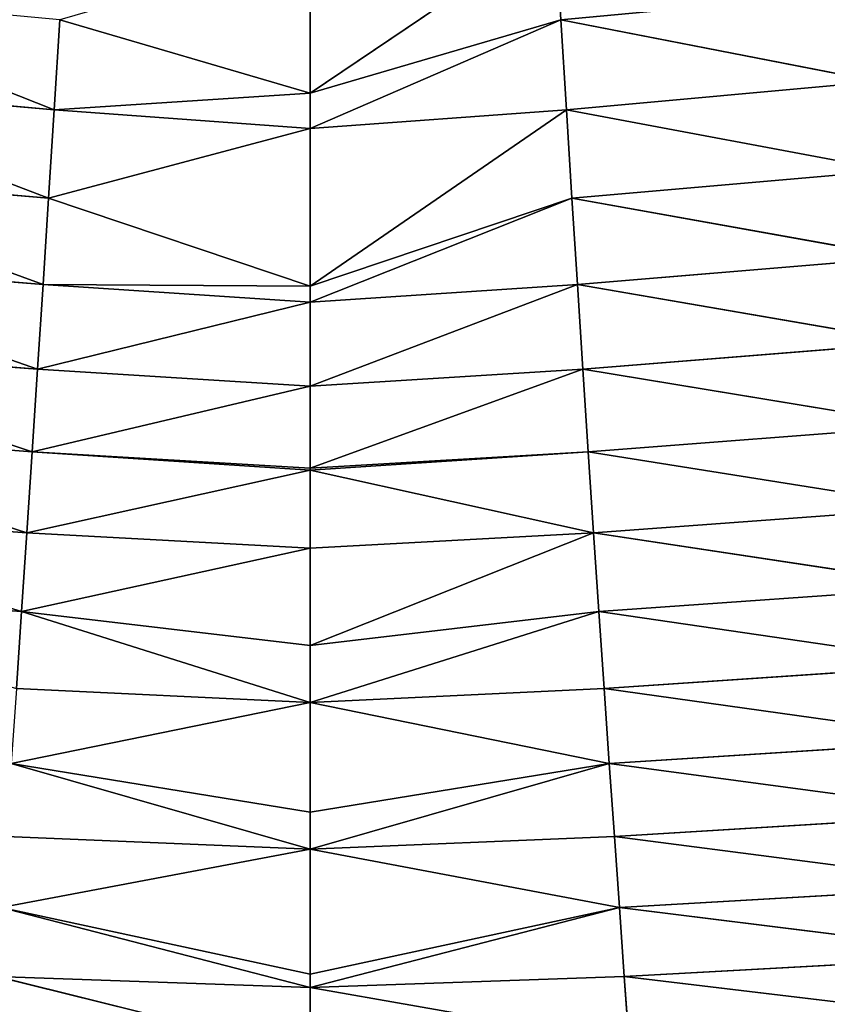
# Model space of a CAD drawing. Extents: x 0 to 500, y 0 to 390.
# Tile 507 of 656: x 241 to 265, y 29 to 58. Entities that reach past the tile are written whole.
import ezdxf

# ---------------------------------------------------------------- set-up
doc = ezdxf.new("R2010")
doc.units = 0
doc.header["$LTSCALE"] = 25.4
doc.layers.get('0').update_dxf_attribs({"linetype": 'CONTINUOUS'})

# ---------------------------------------------------------------- blocks, each defined once
blk = doc.blocks.new('ATLANTA505_-_S_STL')
at = {"color": 0}
for p, q in [((250.052, 73.645, 361.911), (240.807, 70.77, 359.626)), ((250.052, 73.645, 361.911), (240.807, 70.77, 359.626)), ((250.052, 71.097, 359.957), (250.052, 73.645, 361.911)), ((250.052, 71.097, 359.957), (250.052, 73.645, 361.911)), ((259.44, 73.328, 361.601), (250.052, 71.097, 359.957)), ((259.44, 73.328, 361.601), (250.052, 71.097, 359.957)), ((259.44, 73.328, 361.601), (259.298, 70.77, 359.626)), ((259.44, 73.328, 361.601), (259.298, 70.77, 359.626)), ((270.855, 72.935, 361.011), (259.298, 70.77, 359.626)), ((270.855, 72.935, 361.011), (259.298, 70.77, 359.626)), ((240.807, 70.77, 359.626), (250.052, 71.097, 359.957)), ((240.807, 70.77, 359.626), (250.052, 71.097, 359.957)), ((250.052, 71.097, 359.957), (240.952, 68.295, 357.595)), ((250.052, 71.097, 359.957), (240.952, 68.295, 357.595)), ((250.052, 70.592, 359.556), (250.052, 71.097, 359.957)), ((250.052, 71.097, 359.957), (259.153, 68.295, 357.594)), ((250.052, 71.097, 359.957), (259.153, 68.295, 357.594)), ((250.052, 71.097, 359.957), (259.298, 70.77, 359.626)), ((250.052, 71.097, 359.957), (259.298, 70.77, 359.626)), ((250.052, 70.592, 359.556), (250.052, 71.097, 359.957)), ((259.153, 68.295, 357.594), (259.298, 70.77, 359.626)), ((259.153, 68.295, 357.594), (259.298, 70.77, 359.626)), ((259.298, 70.77, 359.626), (270.539, 70.366, 359.013)), ((259.298, 70.77, 359.626), (270.539, 70.366, 359.013)), ((250.052, 70.592, 359.556), (240.952, 68.295, 357.595)), ((250.052, 70.592, 359.556), (240.952, 68.295, 357.595)), ((259.153, 68.295, 357.594), (250.052, 70.592, 359.556)), ((250.052, 66.243, 355.878), (250.052, 70.592, 359.556)), ((259.153, 68.295, 357.594), (250.052, 70.592, 359.556)), ((250.052, 66.243, 355.878), (250.052, 70.592, 359.556)), ((259.153, 68.295, 357.594), (270.539, 70.366, 359.013)), ((259.153, 68.295, 357.594), (270.539, 70.366, 359.013)), ((240.952, 68.295, 357.595), (250.052, 66.243, 355.878)), ((240.952, 68.295, 357.595), (250.052, 66.243, 355.878)), ((250.052, 66.243, 355.878), (259.153, 68.295, 357.594)), ((250.052, 66.243, 355.878), (259.153, 68.295, 357.594)), ((259.005, 65.903, 355.505), (259.153, 68.295, 357.594)), ((259.005, 65.903, 355.505), (259.153, 68.295, 357.594)), ((270.218, 67.882, 356.959), (259.153, 68.295, 357.594)), ((270.218, 67.882, 356.959), (259.153, 68.295, 357.594)), ((259.005, 65.903, 355.505), (270.218, 67.882, 356.959)), ((259.005, 65.903, 355.505), (270.218, 67.882, 356.959)), ((250.052, 66.243, 355.878), (241.1, 65.903, 355.505)), ((250.052, 66.243, 355.878), (241.1, 65.903, 355.505)), ((250.052, 66.243, 355.878), (241.249, 63.596, 353.357)), ((250.052, 66.243, 355.878), (241.249, 63.596, 353.357)), ((250.052, 65.05, 354.794), (250.052, 66.243, 355.878)), ((250.052, 66.243, 355.878), (258.856, 63.596, 353.357)), ((250.052, 66.243, 355.878), (259.005, 65.903, 355.505)), ((250.052, 66.243, 355.878), (258.856, 63.596, 353.357)), ((250.052, 66.243, 355.878), (259.005, 65.903, 355.505)), ((250.052, 65.05, 354.794), (250.052, 66.243, 355.878)), ((259.005, 65.903, 355.505), (258.856, 63.596, 353.357)), ((259.005, 65.903, 355.505), (258.856, 63.596, 353.357)), ((259.005, 65.903, 355.505), (269.891, 65.484, 354.847)), ((259.005, 65.903, 355.505), (269.891, 65.484, 354.847)), ((269.891, 65.484, 354.847), (258.856, 63.596, 353.357)), ((269.891, 65.484, 354.847), (258.856, 63.596, 353.357)), ((250.052, 65.05, 354.794), (241.249, 63.596, 353.357)), ((250.052, 65.05, 354.794), (241.249, 63.596, 353.357)), ((258.856, 63.596, 353.357), (250.052, 65.05, 354.794)), ((250.052, 61.718, 351.569), (250.052, 65.05, 354.794)), ((258.856, 63.596, 353.357), (250.052, 65.05, 354.794)), ((250.052, 61.718, 351.569), (250.052, 65.05, 354.794)), ((241.249, 63.596, 353.357), (250.052, 61.718, 351.569)), ((241.249, 63.596, 353.357), (250.052, 61.718, 351.569)), ((250.052, 61.718, 351.569), (258.856, 63.596, 353.357)), ((250.052, 61.718, 351.569), (258.856, 63.596, 353.357)), ((258.705, 61.374, 351.152), (258.856, 63.596, 353.357)), ((258.705, 61.374, 351.152), (258.856, 63.596, 353.357)), ((258.856, 63.596, 353.357), (269.56, 63.174, 352.677)), ((258.856, 63.596, 353.357), (269.56, 63.174, 352.677)), ((258.705, 61.374, 351.152), (269.56, 63.174, 352.677)), ((258.705, 61.374, 351.152), (269.56, 63.174, 352.677)), ((250.052, 61.718, 351.569), (241.4, 61.374, 351.152)), ((250.052, 61.718, 351.569), (241.4, 61.374, 351.152)), ((250.052, 61.718, 351.569), (241.554, 59.235, 348.89)), ((250.052, 61.718, 351.569), (241.554, 59.235, 348.89)), ((250.052, 60.101, 349.888), (250.052, 61.718, 351.569)), ((250.052, 61.718, 351.569), (258.551, 59.235, 348.89)), ((258.705, 61.374, 351.152), (250.052, 61.718, 351.569)), ((250.052, 61.718, 351.569), (258.551, 59.235, 348.89)), ((258.705, 61.374, 351.152), (250.052, 61.718, 351.569)), ((250.052, 60.101, 349.888), (250.052, 61.718, 351.569)), ((241.554, 59.235, 348.89), (241.4, 61.374, 351.152)), ((241.554, 59.235, 348.89), (241.4, 61.374, 351.152)), ((258.551, 59.235, 348.89), (258.705, 61.374, 351.152)), ((258.551, 59.235, 348.89), (258.705, 61.374, 351.152)), ((269.224, 60.95, 350.449), (258.705, 61.374, 351.152)), ((269.224, 60.95, 350.449), (258.705, 61.374, 351.152)), ((258.551, 59.235, 348.89), (269.224, 60.95, 350.449)), ((258.551, 59.235, 348.89), (269.224, 60.95, 350.449)), ((250.052, 60.101, 349.888), (241.554, 59.235, 348.89)), ((250.052, 60.101, 349.888), (241.554, 59.235, 348.89)), ((258.551, 59.235, 348.89), (250.052, 60.101, 349.888)), ((250.052, 57.522, 347.03), (250.052, 60.101, 349.888)), ((250.052, 60.101, 349.888), (258.396, 57.181, 346.57)), ((258.551, 59.235, 348.89), (250.052, 60.101, 349.888)), ((250.052, 60.101, 349.888), (258.396, 57.181, 346.57)), ((250.052, 57.522, 347.03), (250.052, 60.101, 349.888)), ((231.221, 58.813, 348.165), (241.554, 59.235, 348.89)), ((231.221, 58.813, 348.165), (241.554, 59.235, 348.89)), ((231.566, 56.763, 345.824), (241.554, 59.235, 348.89)), ((231.566, 56.763, 345.824), (241.554, 59.235, 348.89)), ((241.554, 59.235, 348.89), (250.052, 57.522, 347.03)), ((241.709, 57.181, 346.57), (241.554, 59.235, 348.89)), ((241.554, 59.235, 348.89), (250.052, 57.522, 347.03)), ((241.709, 57.181, 346.57), (241.554, 59.235, 348.89)), ((258.551, 59.235, 348.89), (258.396, 57.181, 346.57)), ((258.551, 59.235, 348.89), (258.396, 57.181, 346.57)), ((258.551, 59.235, 348.89), (268.884, 58.813, 348.165)), ((258.551, 59.235, 348.89), (268.884, 58.813, 348.165)), ((268.884, 58.813, 348.165), (258.396, 57.181, 346.57)), ((268.884, 58.813, 348.165), (258.396, 57.181, 346.57)), ((250.052, 57.522, 347.03), (241.709, 57.181, 346.57)), ((250.052, 57.522, 347.03), (241.709, 57.181, 346.57)), ((258.396, 57.181, 346.57), (250.052, 57.522, 347.03)), ((250.052, 55.597, 344.735), (250.052, 57.522, 347.03)), ((258.396, 57.181, 346.57), (250.052, 57.522, 347.03)), ((250.052, 55.597, 344.735), (250.052, 57.522, 347.03)), ((231.566, 56.763, 345.824), (241.709, 57.181, 346.57)), ((231.566, 56.763, 345.824), (241.709, 57.181, 346.57)), ((231.914, 54.798, 343.428), (241.709, 57.181, 346.57)), ((231.914, 54.798, 343.428), (241.709, 57.181, 346.57)), ((250.052, 55.597, 344.735), (241.709, 57.181, 346.57)), ((250.052, 55.597, 344.735), (241.709, 57.181, 346.57)), ((241.866, 55.21, 344.194), (241.709, 57.181, 346.57)), ((241.866, 55.21, 344.194), (241.709, 57.181, 346.57)), ((250.052, 55.597, 344.735), (258.396, 57.181, 346.57)), ((250.052, 55.597, 344.735), (258.396, 57.181, 346.57)), ((258.239, 55.21, 344.194), (258.396, 57.181, 346.57)), ((258.239, 55.21, 344.194), (258.396, 57.181, 346.57)), ((258.396, 57.181, 346.57), (268.539, 56.763, 345.824)), ((258.396, 57.181, 346.57), (268.539, 56.763, 345.824)), ((258.239, 55.21, 344.194), (268.539, 56.763, 345.824)), ((258.239, 55.21, 344.194), (268.539, 56.763, 345.824)), ((250.052, 55.597, 344.735), (241.866, 55.21, 344.194)), ((250.052, 55.597, 344.735), (241.866, 55.21, 344.194)), ((241.866, 55.21, 344.194), (250.052, 55.547, 344.674)), ((241.866, 55.21, 344.194), (250.052, 55.547, 344.674)), ((250.052, 55.547, 344.674), (250.052, 55.597, 344.735)), ((250.052, 55.597, 344.735), (258.239, 55.21, 344.194)), ((250.052, 55.597, 344.735), (258.239, 55.21, 344.194)), ((250.052, 55.547, 344.674), (250.052, 55.597, 344.735)), ((258.239, 55.21, 344.194), (250.052, 55.547, 344.674)), ((250.052, 53.654, 342.26), (250.052, 55.547, 344.674)), ((250.052, 55.547, 344.674), (258.08, 53.323, 341.761)), ((258.239, 55.21, 344.194), (250.052, 55.547, 344.674)), ((250.052, 55.547, 344.674), (258.08, 53.323, 341.761)), ((250.052, 53.654, 342.26), (250.052, 55.547, 344.674)), ((231.914, 54.798, 343.428), (241.866, 55.21, 344.194)), ((231.914, 54.798, 343.428), (241.866, 55.21, 344.194)), ((232.267, 52.919, 340.976), (241.866, 55.21, 344.194)), ((232.267, 52.919, 340.976), (241.866, 55.21, 344.194)), ((242.025, 53.323, 341.761), (241.866, 55.21, 344.194)), ((241.866, 55.21, 344.194), (250.052, 53.654, 342.26)), ((241.866, 55.21, 344.194), (250.052, 53.654, 342.26)), ((242.025, 53.323, 341.761), (241.866, 55.21, 344.194)), ((258.239, 55.21, 344.194), (258.08, 53.323, 341.761)), ((258.239, 55.21, 344.194), (258.08, 53.323, 341.761)), ((268.191, 54.798, 343.428), (258.239, 55.21, 344.194)), ((268.191, 54.798, 343.428), (258.239, 55.21, 344.194)), ((268.191, 54.798, 343.428), (258.08, 53.323, 341.761)), ((268.191, 54.798, 343.428), (258.08, 53.323, 341.761)), ((242.025, 53.323, 341.761), (250.052, 53.654, 342.26)), ((242.025, 53.323, 341.761), (250.052, 53.654, 342.26)), ((258.08, 53.323, 341.761), (250.052, 53.654, 342.26)), ((250.052, 51.843, 339.79), (250.052, 53.654, 342.26)), ((250.052, 53.654, 342.26), (257.92, 51.52, 339.272)), ((250.052, 53.654, 342.26), (257.92, 51.52, 339.272)), ((258.08, 53.323, 341.761), (250.052, 53.654, 342.26)), ((250.052, 51.843, 339.79), (250.052, 53.654, 342.26)), ((232.267, 52.919, 340.976), (242.025, 53.323, 341.761)), ((232.267, 52.919, 340.976), (242.025, 53.323, 341.761)), ((232.623, 51.126, 338.47), (242.025, 53.323, 341.761)), ((232.623, 51.126, 338.47), (242.025, 53.323, 341.761)), ((242.185, 51.52, 339.272), (242.025, 53.323, 341.761)), ((242.025, 53.323, 341.761), (250.052, 51.843, 339.79)), ((242.025, 53.323, 341.761), (250.052, 51.843, 339.79)), ((242.185, 51.52, 339.272), (242.025, 53.323, 341.761)), ((257.92, 51.52, 339.272), (258.08, 53.323, 341.761)), ((257.92, 51.52, 339.272), (258.08, 53.323, 341.761)), ((258.08, 53.323, 341.761), (267.838, 52.919, 340.976)), ((258.08, 53.323, 341.761), (267.838, 52.919, 340.976)), ((257.92, 51.52, 339.272), (267.838, 52.919, 340.976)), ((257.92, 51.52, 339.272), (267.838, 52.919, 340.976)), ((242.185, 51.52, 339.272), (250.052, 51.843, 339.79)), ((242.185, 51.52, 339.272), (250.052, 51.843, 339.79)), ((257.92, 51.52, 339.272), (250.052, 51.843, 339.79)), ((250.052, 51.513, 339.32), (250.052, 51.843, 339.79)), ((250.052, 51.843, 339.79), (257.758, 49.8, 336.728)), ((257.92, 51.52, 339.272), (250.052, 51.843, 339.79)), ((250.052, 51.843, 339.79), (257.758, 49.8, 336.728)), ((250.052, 51.513, 339.32), (250.052, 51.843, 339.79)), ((232.623, 51.126, 338.47), (242.185, 51.52, 339.272)), ((232.623, 51.126, 338.47), (242.185, 51.52, 339.272)), ((232.983, 49.417, 335.91), (242.185, 51.52, 339.272)), ((232.983, 49.417, 335.91), (242.185, 51.52, 339.272)), ((242.347, 49.8, 336.728), (242.185, 51.52, 339.272)), ((242.185, 51.52, 339.272), (250.052, 51.513, 339.32)), ((242.185, 51.52, 339.272), (250.052, 51.513, 339.32)), ((242.347, 49.8, 336.728), (242.185, 51.52, 339.272)), ((242.347, 49.8, 336.728), (250.052, 51.513, 339.32)), ((242.347, 49.8, 336.728), (250.052, 51.513, 339.32)), ((257.594, 48.163, 334.128), (250.052, 51.513, 339.32)), ((250.052, 51.513, 339.32), (257.758, 49.8, 336.728)), ((250.052, 51.513, 339.32), (257.758, 49.8, 336.728)), ((250.052, 48.466, 334.677), (250.052, 51.513, 339.32)), ((257.594, 48.163, 334.128), (250.052, 51.513, 339.32)), ((250.052, 48.466, 334.677), (250.052, 51.513, 339.32)), ((257.92, 51.52, 339.272), (257.758, 49.8, 336.728)), ((257.92, 51.52, 339.272), (257.758, 49.8, 336.728)), ((267.482, 51.126, 338.47), (257.92, 51.52, 339.272)), ((267.482, 51.126, 338.47), (257.92, 51.52, 339.272)), ((267.482, 51.126, 338.47), (257.758, 49.8, 336.728)), ((267.482, 51.126, 338.47), (257.758, 49.8, 336.728)), ((232.983, 49.417, 335.91), (242.347, 49.8, 336.728)), ((232.983, 49.417, 335.91), (242.347, 49.8, 336.728)), ((233.346, 47.793, 333.297), (242.347, 49.8, 336.728)), ((233.346, 47.793, 333.297), (242.347, 49.8, 336.728)), ((242.511, 48.163, 334.128), (242.347, 49.8, 336.728)), ((242.347, 49.8, 336.728), (250.052, 48.466, 334.677)), ((242.347, 49.8, 336.728), (250.052, 48.466, 334.677)), ((242.511, 48.163, 334.128), (242.347, 49.8, 336.728)), ((257.594, 48.163, 334.128), (257.758, 49.8, 336.728)), ((257.594, 48.163, 334.128), (257.758, 49.8, 336.728)), ((257.758, 49.8, 336.728), (267.122, 49.417, 335.91)), ((257.758, 49.8, 336.728), (267.122, 49.417, 335.91)), ((257.594, 48.163, 334.128), (267.122, 49.417, 335.91)), ((257.594, 48.163, 334.128), (267.122, 49.417, 335.91)), ((242.511, 48.163, 334.128), (250.052, 48.466, 334.677)), ((242.511, 48.163, 334.128), (250.052, 48.466, 334.677)), ((250.052, 48.466, 334.677), (257.429, 46.606, 331.475)), ((250.052, 47.833, 333.634), (250.052, 48.466, 334.677)), ((250.052, 48.466, 334.677), (257.429, 46.606, 331.475)), ((250.052, 48.466, 334.677), (257.594, 48.163, 334.128)), ((250.052, 48.466, 334.677), (257.594, 48.163, 334.128)), ((250.052, 47.833, 333.634), (250.052, 48.466, 334.677)), ((233.346, 47.793, 333.297), (242.511, 48.163, 334.128)), ((233.346, 47.793, 333.297), (242.511, 48.163, 334.128)), ((233.712, 46.251, 330.632), (242.511, 48.163, 334.128)), ((233.712, 46.251, 330.632), (242.511, 48.163, 334.128)), ((242.676, 46.606, 331.475), (242.511, 48.163, 334.128)), ((242.511, 48.163, 334.128), (250.052, 47.833, 333.634)), ((242.511, 48.163, 334.128), (250.052, 47.833, 333.634)), ((242.676, 46.606, 331.475), (242.511, 48.163, 334.128)), ((257.429, 46.606, 331.475), (257.594, 48.163, 334.128)), ((257.429, 46.606, 331.475), (257.594, 48.163, 334.128)), ((266.759, 47.793, 333.297), (257.594, 48.163, 334.128)), ((266.759, 47.793, 333.297), (257.594, 48.163, 334.128)), ((242.676, 46.606, 331.475), (250.052, 47.833, 333.634)), ((242.676, 46.606, 331.475), (250.052, 47.833, 333.634)), ((257.429, 46.606, 331.475), (250.052, 47.833, 333.634)), ((257.429, 46.606, 331.475), (250.052, 47.833, 333.634)), ((257.262, 45.127, 328.77), (250.052, 47.833, 333.634)), ((257.262, 45.127, 328.77), (250.052, 47.833, 333.634)), ((250.052, 45.405, 329.342), (250.052, 47.833, 333.634)), ((250.052, 45.405, 329.342), (250.052, 47.833, 333.634)), ((257.429, 46.606, 331.475), (266.759, 47.793, 333.297)), ((257.429, 46.606, 331.475), (266.759, 47.793, 333.297)), ((257.429, 46.606, 331.475), (257.262, 45.127, 328.77)), ((257.429, 46.606, 331.475), (257.262, 45.127, 328.77)), ((257.429, 46.606, 331.475), (266.393, 46.251, 330.632)), ((257.429, 46.606, 331.475), (266.393, 46.251, 330.632))]:
    blk.add_line(p, q, dxfattribs=at)
mesh = blk.add_polyface(dxfattribs=at)
corners = [(250.052, 73.645, 361.911), (240.807, 70.77, 359.626), (240.665, 73.328, 361.601)]
mesh.append_faces([[corners[k] for k in face] for face in [(0, 1, 2)]], dxfattribs={"color": 0})
mesh = blk.add_polyface(dxfattribs=at)
corners = [(250.052, 71.097, 359.957), (240.807, 70.77, 359.626), (250.052, 73.645, 361.911)]
mesh.append_faces([[corners[k] for k in face] for face in [(0, 1, 2)]], dxfattribs={"color": 0})
mesh = blk.add_polyface(dxfattribs=at)
corners = [(259.44, 73.328, 361.601), (250.052, 71.097, 359.957), (250.052, 73.645, 361.911)]
mesh.append_faces([[corners[k] for k in face] for face in [(0, 1, 2)]], dxfattribs={"color": 0})
mesh = blk.add_polyface(dxfattribs=at)
corners = [(259.44, 73.328, 361.601), (259.298, 70.77, 359.626), (250.052, 71.097, 359.957)]
mesh.append_faces([[corners[k] for k in face] for face in [(0, 1, 2)]], dxfattribs={"color": 0})
mesh = blk.add_polyface(dxfattribs=at)
corners = [(270.855, 72.935, 361.011), (259.298, 70.77, 359.626), (259.44, 73.328, 361.601)]
mesh.append_faces([[corners[k] for k in face] for face in [(0, 1, 2)]], dxfattribs={"color": 0})
mesh = blk.add_polyface(dxfattribs=at)
corners = [(270.855, 72.935, 361.011), (270.539, 70.366, 359.013), (259.298, 70.77, 359.626)]
mesh.append_faces([[corners[k] for k in face] for face in [(0, 1, 2)]], dxfattribs={"color": 0})
mesh = blk.add_polyface(dxfattribs=at)
corners = [(250.052, 71.097, 359.957), (240.952, 68.295, 357.595), (240.807, 70.77, 359.626)]
mesh.append_faces([[corners[k] for k in face] for face in [(0, 1, 2)]], dxfattribs={"color": 0})
mesh = blk.add_polyface(dxfattribs=at)
corners = [(250.052, 70.592, 359.556), (240.952, 68.295, 357.595), (250.052, 71.097, 359.957)]
mesh.append_faces([[corners[k] for k in face] for face in [(0, 1, 2)]], dxfattribs={"color": 0})
mesh = blk.add_polyface(dxfattribs=at)
corners = [(259.153, 68.295, 357.594), (250.052, 70.592, 359.556), (250.052, 71.097, 359.957)]
mesh.append_faces([[corners[k] for k in face] for face in [(0, 1, 2)]], dxfattribs={"color": 0})
mesh = blk.add_polyface(dxfattribs=at)
corners = [(259.298, 70.77, 359.626), (259.153, 68.295, 357.594), (250.052, 71.097, 359.957)]
mesh.append_faces([[corners[k] for k in face] for face in [(0, 1, 2)]], dxfattribs={"color": 0})
mesh = blk.add_polyface(dxfattribs=at)
corners = [(270.539, 70.366, 359.013), (259.153, 68.295, 357.594), (259.298, 70.77, 359.626)]
mesh.append_faces([[corners[k] for k in face] for face in [(0, 1, 2)]], dxfattribs={"color": 0})
mesh = blk.add_polyface(dxfattribs=at)
corners = [(250.052, 66.243, 355.878), (240.952, 68.295, 357.595), (250.052, 70.592, 359.556)]
mesh.append_faces([[corners[k] for k in face] for face in [(0, 1, 2)]], dxfattribs={"color": 0})
mesh = blk.add_polyface(dxfattribs=at)
corners = [(259.153, 68.295, 357.594), (250.052, 66.243, 355.878), (250.052, 70.592, 359.556)]
mesh.append_faces([[corners[k] for k in face] for face in [(0, 1, 2)]], dxfattribs={"color": 0})
mesh = blk.add_polyface(dxfattribs=at)
corners = [(270.539, 70.366, 359.013), (270.218, 67.882, 356.959), (259.153, 68.295, 357.594)]
mesh.append_faces([[corners[k] for k in face] for face in [(0, 1, 2)]], dxfattribs={"color": 0})
mesh = blk.add_polyface(dxfattribs=at)
corners = [(250.052, 66.243, 355.878), (241.1, 65.903, 355.505), (240.952, 68.295, 357.595)]
mesh.append_faces([[corners[k] for k in face] for face in [(0, 1, 2)]], dxfattribs={"color": 0})
mesh = blk.add_polyface(dxfattribs=at)
corners = [(259.153, 68.295, 357.594), (259.005, 65.903, 355.505), (250.052, 66.243, 355.878)]
mesh.append_faces([[corners[k] for k in face] for face in [(0, 1, 2)]], dxfattribs={"color": 0})
mesh = blk.add_polyface(dxfattribs=at)
corners = [(270.218, 67.882, 356.959), (259.005, 65.903, 355.505), (259.153, 68.295, 357.594)]
mesh.append_faces([[corners[k] for k in face] for face in [(0, 1, 2)]], dxfattribs={"color": 0})
mesh = blk.add_polyface(dxfattribs=at)
corners = [(270.218, 67.882, 356.959), (269.891, 65.484, 354.847), (259.005, 65.903, 355.505)]
mesh.append_faces([[corners[k] for k in face] for face in [(0, 1, 2)]], dxfattribs={"color": 0})
mesh = blk.add_polyface(dxfattribs=at)
corners = [(250.052, 66.243, 355.878), (241.249, 63.596, 353.357), (241.1, 65.903, 355.505)]
mesh.append_faces([[corners[k] for k in face] for face in [(0, 1, 2)]], dxfattribs={"color": 0})
mesh = blk.add_polyface(dxfattribs=at)
corners = [(250.052, 65.05, 354.794), (241.249, 63.596, 353.357), (250.052, 66.243, 355.878)]
mesh.append_faces([[corners[k] for k in face] for face in [(0, 1, 2)]], dxfattribs={"color": 0})
mesh = blk.add_polyface(dxfattribs=at)
corners = [(258.856, 63.596, 353.357), (250.052, 65.05, 354.794), (250.052, 66.243, 355.878)]
mesh.append_faces([[corners[k] for k in face] for face in [(0, 1, 2)]], dxfattribs={"color": 0})
mesh = blk.add_polyface(dxfattribs=at)
corners = [(259.005, 65.903, 355.505), (258.856, 63.596, 353.357), (250.052, 66.243, 355.878)]
mesh.append_faces([[corners[k] for k in face] for face in [(0, 1, 2)]], dxfattribs={"color": 0})
mesh = blk.add_polyface(dxfattribs=at)
corners = [(269.891, 65.484, 354.847), (258.856, 63.596, 353.357), (259.005, 65.903, 355.505)]
mesh.append_faces([[corners[k] for k in face] for face in [(0, 1, 2)]], dxfattribs={"color": 0})
mesh = blk.add_polyface(dxfattribs=at)
corners = [(269.891, 65.484, 354.847), (269.56, 63.174, 352.677), (258.856, 63.596, 353.357)]
mesh.append_faces([[corners[k] for k in face] for face in [(0, 1, 2)]], dxfattribs={"color": 0})
mesh = blk.add_polyface(dxfattribs=at)
corners = [(250.052, 61.718, 351.569), (241.249, 63.596, 353.357), (250.052, 65.05, 354.794)]
mesh.append_faces([[corners[k] for k in face] for face in [(0, 1, 2)]], dxfattribs={"color": 0})
mesh = blk.add_polyface(dxfattribs=at)
corners = [(258.856, 63.596, 353.357), (250.052, 61.718, 351.569), (250.052, 65.05, 354.794)]
mesh.append_faces([[corners[k] for k in face] for face in [(0, 1, 2)]], dxfattribs={"color": 0})
mesh = blk.add_polyface(dxfattribs=at)
corners = [(250.052, 61.718, 351.569), (241.4, 61.374, 351.152), (241.249, 63.596, 353.357)]
mesh.append_faces([[corners[k] for k in face] for face in [(0, 1, 2)]], dxfattribs={"color": 0})
mesh = blk.add_polyface(dxfattribs=at)
corners = [(258.856, 63.596, 353.357), (258.705, 61.374, 351.152), (250.052, 61.718, 351.569)]
mesh.append_faces([[corners[k] for k in face] for face in [(0, 1, 2)]], dxfattribs={"color": 0})
mesh = blk.add_polyface(dxfattribs=at)
corners = [(269.56, 63.174, 352.677), (258.705, 61.374, 351.152), (258.856, 63.596, 353.357)]
mesh.append_faces([[corners[k] for k in face] for face in [(0, 1, 2)]], dxfattribs={"color": 0})
mesh = blk.add_polyface(dxfattribs=at)
corners = [(269.56, 63.174, 352.677), (269.224, 60.95, 350.449), (258.705, 61.374, 351.152)]
mesh.append_faces([[corners[k] for k in face] for face in [(0, 1, 2)]], dxfattribs={"color": 0})
mesh = blk.add_polyface(dxfattribs=at)
corners = [(250.052, 61.718, 351.569), (241.554, 59.235, 348.89), (241.4, 61.374, 351.152)]
mesh.append_faces([[corners[k] for k in face] for face in [(0, 1, 2)]], dxfattribs={"color": 0})
mesh = blk.add_polyface(dxfattribs=at)
corners = [(250.052, 61.718, 351.569), (250.052, 60.101, 349.888), (241.554, 59.235, 348.89)]
mesh.append_faces([[corners[k] for k in face] for face in [(0, 1, 2)]], dxfattribs={"color": 0})
mesh = blk.add_polyface(dxfattribs=at)
corners = [(250.052, 61.718, 351.569), (258.551, 59.235, 348.89), (250.052, 60.101, 349.888)]
mesh.append_faces([[corners[k] for k in face] for face in [(0, 1, 2)]], dxfattribs={"color": 0})
mesh = blk.add_polyface(dxfattribs=at)
corners = [(250.052, 61.718, 351.569), (258.705, 61.374, 351.152), (258.551, 59.235, 348.89)]
mesh.append_faces([[corners[k] for k in face] for face in [(0, 1, 2)]], dxfattribs={"color": 0})
mesh = blk.add_polyface(dxfattribs=at)
corners = [(241.4, 61.374, 351.152), (241.554, 59.235, 348.89), (231.221, 58.813, 348.165)]
mesh.append_faces([[corners[k] for k in face] for face in [(0, 1, 2)]], dxfattribs={"color": 0})
mesh = blk.add_polyface(dxfattribs=at)
corners = [(258.705, 61.374, 351.152), (269.224, 60.95, 350.449), (258.551, 59.235, 348.89)]
mesh.append_faces([[corners[k] for k in face] for face in [(0, 1, 2)]], dxfattribs={"color": 0})
mesh = blk.add_polyface(dxfattribs=at)
corners = [(269.224, 60.95, 350.449), (268.884, 58.813, 348.165), (258.551, 59.235, 348.89)]
mesh.append_faces([[corners[k] for k in face] for face in [(0, 1, 2)]], dxfattribs={"color": 0})
mesh = blk.add_polyface(dxfattribs=at)
corners = [(250.052, 60.101, 349.888), (250.052, 57.522, 347.03), (241.554, 59.235, 348.89)]
mesh.append_faces([[corners[k] for k in face] for face in [(0, 1, 2)]], dxfattribs={"color": 0})
mesh = blk.add_polyface(dxfattribs=at)
corners = [(250.052, 60.101, 349.888), (258.396, 57.181, 346.57), (250.052, 57.522, 347.03)]
mesh.append_faces([[corners[k] for k in face] for face in [(0, 1, 2)]], dxfattribs={"color": 0})
mesh = blk.add_polyface(dxfattribs=at)
corners = [(250.052, 60.101, 349.888), (258.551, 59.235, 348.89), (258.396, 57.181, 346.57)]
mesh.append_faces([[corners[k] for k in face] for face in [(0, 1, 2)]], dxfattribs={"color": 0})
mesh = blk.add_polyface(dxfattribs=at)
corners = [(241.554, 59.235, 348.89), (231.566, 56.763, 345.824), (231.221, 58.813, 348.165)]
mesh.append_faces([[corners[k] for k in face] for face in [(0, 1, 2)]], dxfattribs={"color": 0})
mesh = blk.add_polyface(dxfattribs=at)
corners = [(241.554, 59.235, 348.89), (241.709, 57.181, 346.57), (231.566, 56.763, 345.824)]
mesh.append_faces([[corners[k] for k in face] for face in [(0, 1, 2)]], dxfattribs={"color": 0})
mesh = blk.add_polyface(dxfattribs=at)
corners = [(241.554, 59.235, 348.89), (250.052, 57.522, 347.03), (241.709, 57.181, 346.57)]
mesh.append_faces([[corners[k] for k in face] for face in [(0, 1, 2)]], dxfattribs={"color": 0})
mesh = blk.add_polyface(dxfattribs=at)
corners = [(258.551, 59.235, 348.89), (268.884, 58.813, 348.165), (258.396, 57.181, 346.57)]
mesh.append_faces([[corners[k] for k in face] for face in [(0, 1, 2)]], dxfattribs={"color": 0})
mesh = blk.add_polyface(dxfattribs=at)
corners = [(268.884, 58.813, 348.165), (268.539, 56.763, 345.824), (258.396, 57.181, 346.57)]
mesh.append_faces([[corners[k] for k in face] for face in [(0, 1, 2)]], dxfattribs={"color": 0})
mesh = blk.add_polyface(dxfattribs=at)
corners = [(250.052, 57.522, 347.03), (250.052, 55.597, 344.735), (241.709, 57.181, 346.57)]
mesh.append_faces([[corners[k] for k in face] for face in [(0, 1, 2)]], dxfattribs={"color": 0})
mesh = blk.add_polyface(dxfattribs=at)
corners = [(250.052, 57.522, 347.03), (258.396, 57.181, 346.57), (250.052, 55.597, 344.735)]
mesh.append_faces([[corners[k] for k in face] for face in [(0, 1, 2)]], dxfattribs={"color": 0})
mesh = blk.add_polyface(dxfattribs=at)
corners = [(241.709, 57.181, 346.57), (231.914, 54.798, 343.428), (231.566, 56.763, 345.824)]
mesh.append_faces([[corners[k] for k in face] for face in [(0, 1, 2)]], dxfattribs={"color": 0})
mesh = blk.add_polyface(dxfattribs=at)
corners = [(241.709, 57.181, 346.57), (241.866, 55.21, 344.194), (231.914, 54.798, 343.428)]
mesh.append_faces([[corners[k] for k in face] for face in [(0, 1, 2)]], dxfattribs={"color": 0})
mesh = blk.add_polyface(dxfattribs=at)
corners = [(241.709, 57.181, 346.57), (250.052, 55.597, 344.735), (241.866, 55.21, 344.194)]
mesh.append_faces([[corners[k] for k in face] for face in [(0, 1, 2)]], dxfattribs={"color": 0})
mesh = blk.add_polyface(dxfattribs=at)
corners = [(258.396, 57.181, 346.57), (258.239, 55.21, 344.194), (250.052, 55.597, 344.735)]
mesh.append_faces([[corners[k] for k in face] for face in [(0, 1, 2)]], dxfattribs={"color": 0})
mesh = blk.add_polyface(dxfattribs=at)
corners = [(258.396, 57.181, 346.57), (268.539, 56.763, 345.824), (258.239, 55.21, 344.194)]
mesh.append_faces([[corners[k] for k in face] for face in [(0, 1, 2)]], dxfattribs={"color": 0})
mesh = blk.add_polyface(dxfattribs=at)
corners = [(268.539, 56.763, 345.824), (268.191, 54.798, 343.428), (258.239, 55.21, 344.194)]
mesh.append_faces([[corners[k] for k in face] for face in [(0, 1, 2)]], dxfattribs={"color": 0})
mesh = blk.add_polyface(dxfattribs=at)
corners = [(250.052, 55.597, 344.735), (250.052, 55.547, 344.674), (241.866, 55.21, 344.194)]
mesh.append_faces([[corners[k] for k in face] for face in [(0, 1, 2)]], dxfattribs={"color": 0})
mesh = blk.add_polyface(dxfattribs=at)
corners = [(250.052, 55.547, 344.674), (250.052, 53.654, 342.26), (241.866, 55.21, 344.194)]
mesh.append_faces([[corners[k] for k in face] for face in [(0, 1, 2)]], dxfattribs={"color": 0})
mesh = blk.add_polyface(dxfattribs=at)
corners = [(250.052, 55.597, 344.735), (258.239, 55.21, 344.194), (250.052, 55.547, 344.674)]
mesh.append_faces([[corners[k] for k in face] for face in [(0, 1, 2)]], dxfattribs={"color": 0})
mesh = blk.add_polyface(dxfattribs=at)
corners = [(250.052, 55.547, 344.674), (258.08, 53.323, 341.761), (250.052, 53.654, 342.26)]
mesh.append_faces([[corners[k] for k in face] for face in [(0, 1, 2)]], dxfattribs={"color": 0})
mesh = blk.add_polyface(dxfattribs=at)
corners = [(250.052, 55.547, 344.674), (258.239, 55.21, 344.194), (258.08, 53.323, 341.761)]
mesh.append_faces([[corners[k] for k in face] for face in [(0, 1, 2)]], dxfattribs={"color": 0})
mesh = blk.add_polyface(dxfattribs=at)
corners = [(241.866, 55.21, 344.194), (232.267, 52.919, 340.976), (231.914, 54.798, 343.428)]
mesh.append_faces([[corners[k] for k in face] for face in [(0, 1, 2)]], dxfattribs={"color": 0})
mesh = blk.add_polyface(dxfattribs=at)
corners = [(241.866, 55.21, 344.194), (242.025, 53.323, 341.761), (232.267, 52.919, 340.976)]
mesh.append_faces([[corners[k] for k in face] for face in [(0, 1, 2)]], dxfattribs={"color": 0})
mesh = blk.add_polyface(dxfattribs=at)
corners = [(241.866, 55.21, 344.194), (250.052, 53.654, 342.26), (242.025, 53.323, 341.761)]
mesh.append_faces([[corners[k] for k in face] for face in [(0, 1, 2)]], dxfattribs={"color": 0})
mesh = blk.add_polyface(dxfattribs=at)
corners = [(258.239, 55.21, 344.194), (268.191, 54.798, 343.428), (258.08, 53.323, 341.761)]
mesh.append_faces([[corners[k] for k in face] for face in [(0, 1, 2)]], dxfattribs={"color": 0})
mesh = blk.add_polyface(dxfattribs=at)
corners = [(268.191, 54.798, 343.428), (267.838, 52.919, 340.976), (258.08, 53.323, 341.761)]
mesh.append_faces([[corners[k] for k in face] for face in [(0, 1, 2)]], dxfattribs={"color": 0})
mesh = blk.add_polyface(dxfattribs=at)
corners = [(250.052, 53.654, 342.26), (250.052, 51.843, 339.79), (242.025, 53.323, 341.761)]
mesh.append_faces([[corners[k] for k in face] for face in [(0, 1, 2)]], dxfattribs={"color": 0})
mesh = blk.add_polyface(dxfattribs=at)
corners = [(250.052, 53.654, 342.26), (257.92, 51.52, 339.272), (250.052, 51.843, 339.79)]
mesh.append_faces([[corners[k] for k in face] for face in [(0, 1, 2)]], dxfattribs={"color": 0})
mesh = blk.add_polyface(dxfattribs=at)
corners = [(250.052, 53.654, 342.26), (258.08, 53.323, 341.761), (257.92, 51.52, 339.272)]
mesh.append_faces([[corners[k] for k in face] for face in [(0, 1, 2)]], dxfattribs={"color": 0})
mesh = blk.add_polyface(dxfattribs=at)
corners = [(242.025, 53.323, 341.761), (232.623, 51.126, 338.47), (232.267, 52.919, 340.976)]
mesh.append_faces([[corners[k] for k in face] for face in [(0, 1, 2)]], dxfattribs={"color": 0})
mesh = blk.add_polyface(dxfattribs=at)
corners = [(242.025, 53.323, 341.761), (242.185, 51.52, 339.272), (232.623, 51.126, 338.47)]
mesh.append_faces([[corners[k] for k in face] for face in [(0, 1, 2)]], dxfattribs={"color": 0})
mesh = blk.add_polyface(dxfattribs=at)
corners = [(242.025, 53.323, 341.761), (250.052, 51.843, 339.79), (242.185, 51.52, 339.272)]
mesh.append_faces([[corners[k] for k in face] for face in [(0, 1, 2)]], dxfattribs={"color": 0})
mesh = blk.add_polyface(dxfattribs=at)
corners = [(258.08, 53.323, 341.761), (267.838, 52.919, 340.976), (257.92, 51.52, 339.272)]
mesh.append_faces([[corners[k] for k in face] for face in [(0, 1, 2)]], dxfattribs={"color": 0})
mesh = blk.add_polyface(dxfattribs=at)
corners = [(267.838, 52.919, 340.976), (267.482, 51.126, 338.47), (257.92, 51.52, 339.272)]
mesh.append_faces([[corners[k] for k in face] for face in [(0, 1, 2)]], dxfattribs={"color": 0})
mesh = blk.add_polyface(dxfattribs=at)
corners = [(250.052, 51.843, 339.79), (250.052, 51.513, 339.32), (242.185, 51.52, 339.272)]
mesh.append_faces([[corners[k] for k in face] for face in [(0, 1, 2)]], dxfattribs={"color": 0})
mesh = blk.add_polyface(dxfattribs=at)
corners = [(250.052, 51.843, 339.79), (257.758, 49.8, 336.728), (250.052, 51.513, 339.32)]
mesh.append_faces([[corners[k] for k in face] for face in [(0, 1, 2)]], dxfattribs={"color": 0})
mesh = blk.add_polyface(dxfattribs=at)
corners = [(250.052, 51.843, 339.79), (257.92, 51.52, 339.272), (257.758, 49.8, 336.728)]
mesh.append_faces([[corners[k] for k in face] for face in [(0, 1, 2)]], dxfattribs={"color": 0})
mesh = blk.add_polyface(dxfattribs=at)
corners = [(242.185, 51.52, 339.272), (232.983, 49.417, 335.91), (232.623, 51.126, 338.47)]
mesh.append_faces([[corners[k] for k in face] for face in [(0, 1, 2)]], dxfattribs={"color": 0})
mesh = blk.add_polyface(dxfattribs=at)
corners = [(242.185, 51.52, 339.272), (242.347, 49.8, 336.728), (232.983, 49.417, 335.91)]
mesh.append_faces([[corners[k] for k in face] for face in [(0, 1, 2)]], dxfattribs={"color": 0})
mesh = blk.add_polyface(dxfattribs=at)
corners = [(250.052, 51.513, 339.32), (242.347, 49.8, 336.728), (242.185, 51.52, 339.272)]
mesh.append_faces([[corners[k] for k in face] for face in [(0, 1, 2)]], dxfattribs={"color": 0})
mesh = blk.add_polyface(dxfattribs=at)
corners = [(250.052, 51.513, 339.32), (250.052, 48.466, 334.677), (242.347, 49.8, 336.728)]
mesh.append_faces([[corners[k] for k in face] for face in [(0, 1, 2)]], dxfattribs={"color": 0})
mesh = blk.add_polyface(dxfattribs=at)
corners = [(250.052, 51.513, 339.32), (257.758, 49.8, 336.728), (257.594, 48.163, 334.128)]
mesh.append_faces([[corners[k] for k in face] for face in [(0, 1, 2)]], dxfattribs={"color": 0})
mesh = blk.add_polyface(dxfattribs=at)
corners = [(250.052, 51.513, 339.32), (257.594, 48.163, 334.128), (250.052, 48.466, 334.677)]
mesh.append_faces([[corners[k] for k in face] for face in [(0, 1, 2)]], dxfattribs={"color": 0})
mesh = blk.add_polyface(dxfattribs=at)
corners = [(257.92, 51.52, 339.272), (267.482, 51.126, 338.47), (257.758, 49.8, 336.728)]
mesh.append_faces([[corners[k] for k in face] for face in [(0, 1, 2)]], dxfattribs={"color": 0})
mesh = blk.add_polyface(dxfattribs=at)
corners = [(267.482, 51.126, 338.47), (267.122, 49.417, 335.91), (257.758, 49.8, 336.728)]
mesh.append_faces([[corners[k] for k in face] for face in [(0, 1, 2)]], dxfattribs={"color": 0})
mesh = blk.add_polyface(dxfattribs=at)
corners = [(242.347, 49.8, 336.728), (233.346, 47.793, 333.297), (232.983, 49.417, 335.91)]
mesh.append_faces([[corners[k] for k in face] for face in [(0, 1, 2)]], dxfattribs={"color": 0})
mesh = blk.add_polyface(dxfattribs=at)
corners = [(242.347, 49.8, 336.728), (242.511, 48.163, 334.128), (233.346, 47.793, 333.297)]
mesh.append_faces([[corners[k] for k in face] for face in [(0, 1, 2)]], dxfattribs={"color": 0})
mesh = blk.add_polyface(dxfattribs=at)
corners = [(242.347, 49.8, 336.728), (250.052, 48.466, 334.677), (242.511, 48.163, 334.128)]
mesh.append_faces([[corners[k] for k in face] for face in [(0, 1, 2)]], dxfattribs={"color": 0})
mesh = blk.add_polyface(dxfattribs=at)
corners = [(257.758, 49.8, 336.728), (267.122, 49.417, 335.91), (257.594, 48.163, 334.128)]
mesh.append_faces([[corners[k] for k in face] for face in [(0, 1, 2)]], dxfattribs={"color": 0})
mesh = blk.add_polyface(dxfattribs=at)
corners = [(267.122, 49.417, 335.91), (266.759, 47.793, 333.297), (257.594, 48.163, 334.128)]
mesh.append_faces([[corners[k] for k in face] for face in [(0, 1, 2)]], dxfattribs={"color": 0})
mesh = blk.add_polyface(dxfattribs=at)
corners = [(250.052, 48.466, 334.677), (250.052, 47.833, 333.634), (242.511, 48.163, 334.128)]
mesh.append_faces([[corners[k] for k in face] for face in [(0, 1, 2)]], dxfattribs={"color": 0})
mesh = blk.add_polyface(dxfattribs=at)
corners = [(250.052, 48.466, 334.677), (257.429, 46.606, 331.475), (250.052, 47.833, 333.634)]
mesh.append_faces([[corners[k] for k in face] for face in [(0, 1, 2)]], dxfattribs={"color": 0})
mesh = blk.add_polyface(dxfattribs=at)
corners = [(250.052, 48.466, 334.677), (257.594, 48.163, 334.128), (257.429, 46.606, 331.475)]
mesh.append_faces([[corners[k] for k in face] for face in [(0, 1, 2)]], dxfattribs={"color": 0})
mesh = blk.add_polyface(dxfattribs=at)
corners = [(242.511, 48.163, 334.128), (233.712, 46.251, 330.632), (233.346, 47.793, 333.297)]
mesh.append_faces([[corners[k] for k in face] for face in [(0, 1, 2)]], dxfattribs={"color": 0})
mesh = blk.add_polyface(dxfattribs=at)
corners = [(242.511, 48.163, 334.128), (242.676, 46.606, 331.475), (233.712, 46.251, 330.632)]
mesh.append_faces([[corners[k] for k in face] for face in [(0, 1, 2)]], dxfattribs={"color": 0})
mesh = blk.add_polyface(dxfattribs=at)
corners = [(242.511, 48.163, 334.128), (250.052, 47.833, 333.634), (242.676, 46.606, 331.475)]
mesh.append_faces([[corners[k] for k in face] for face in [(0, 1, 2)]], dxfattribs={"color": 0})
mesh = blk.add_polyface(dxfattribs=at)
corners = [(257.594, 48.163, 334.128), (266.759, 47.793, 333.297), (257.429, 46.606, 331.475)]
mesh.append_faces([[corners[k] for k in face] for face in [(0, 1, 2)]], dxfattribs={"color": 0})
mesh = blk.add_polyface(dxfattribs=at)
corners = [(250.052, 47.833, 333.634), (250.052, 45.405, 329.342), (242.676, 46.606, 331.475)]
mesh.append_faces([[corners[k] for k in face] for face in [(0, 1, 2)]], dxfattribs={"color": 0})
mesh = blk.add_polyface(dxfattribs=at)
corners = [(250.052, 47.833, 333.634), (257.429, 46.606, 331.475), (257.262, 45.127, 328.77)]
mesh.append_faces([[corners[k] for k in face] for face in [(0, 1, 2)]], dxfattribs={"color": 0})
mesh = blk.add_polyface(dxfattribs=at)
corners = [(250.052, 47.833, 333.634), (257.262, 45.127, 328.77), (250.052, 45.405, 329.342)]
mesh.append_faces([[corners[k] for k in face] for face in [(0, 1, 2)]], dxfattribs={"color": 0})
mesh = blk.add_polyface(dxfattribs=at)
corners = [(266.759, 47.793, 333.297), (266.393, 46.251, 330.632), (257.429, 46.606, 331.475)]
mesh.append_faces([[corners[k] for k in face] for face in [(0, 1, 2)]], dxfattribs={"color": 0})
mesh = blk.add_polyface(dxfattribs=at)
corners = [(257.429, 46.606, 331.475), (266.393, 46.251, 330.632), (257.262, 45.127, 328.77)]
mesh.append_faces([[corners[k] for k in face] for face in [(0, 1, 2)]], dxfattribs={"color": 0})

msp = doc.modelspace()

# ---------------------------------------------------------------- block references
at = {"color": 254, "extrusion": (0, -1, 1.11022e-16)}
msp.add_blockref('ATLANTA505_-_S_STL', (-0.149, -0.01, -389.852), dxfattribs=at)

doc.saveas('drawing.dxf')
